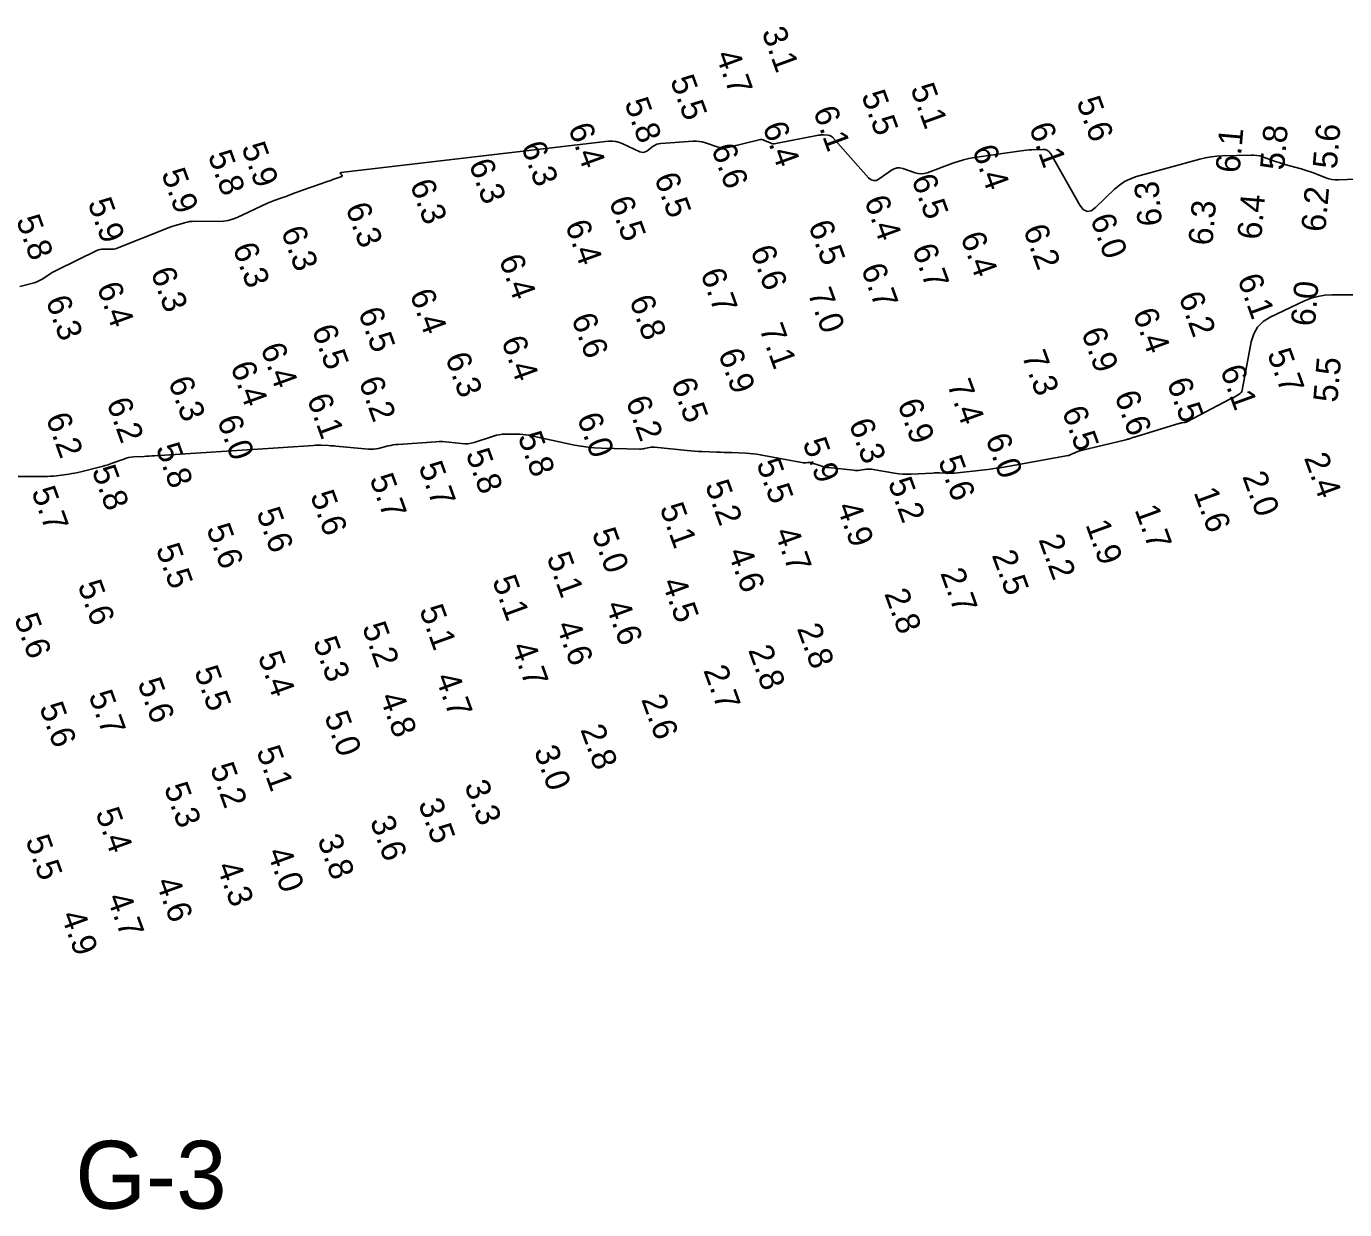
# Model space of a CAD drawing. Extents: x 988130 to 1132882, y 654656 to 841453.
# Drawn here: x 1025760 to 1026032, y 824945.9 to 825190 of the extents above; entities that cross this region are included whole.
import ezdxf

# ---------------------------------------------------------------- set-up
doc = ezdxf.new("R2010")
doc.units = 0
for name, color, linetype in [('V-CHAN-NAID', 7, 'Continuous'), ('V-TOPO-MAJR', 7, 'Continuous'), ('V-TOPO-SOUN', 7, 'Continuous')]:
    doc.layers.add(name, color=color, linetype=linetype)

msp = doc.modelspace()

# ---------------------------------------------------------------- linework, layer by layer
at = {"layer": 'V-TOPO-MAJR'}
for points in [[(1025758.67, 825136.28), (1025761.62, 825137.09), (1025762.06, 825137.23), (1025762.49, 825137.41), (1025762.9, 825137.61), (1025763.3, 825137.85), (1025764.85, 825138.86), (1025765.25, 825139.11), (1025765.65, 825139.35), (1025766.05, 825139.57), (1025766.47, 825139.78), (1025774.58, 825143.73), (1025774.91, 825143.87), (1025775.25, 825143.96), (1025775.59, 825144.01), (1025775.95, 825144.02), (1025777.38, 825143.98), (1025777.74, 825143.98), (1025778.08, 825144.03), (1025778.43, 825144.1), (1025778.76, 825144.22), (1025788.47, 825148.1), (1025788.98, 825148.3), (1025789.5, 825148.49), (1025790.02, 825148.66), (1025790.55, 825148.83), (1025792.66, 825149.46), (1025793.19, 825149.59), (1025793.73, 825149.69), (1025794.27, 825149.74), (1025794.82, 825149.76), (1025799.7, 825149.72), (1025800.69, 825149.76), (1025801.65, 825149.91), (1025802.58, 825150.18), (1025803.5, 825150.55), (1025809.78, 825153.5), (1025810.11, 825153.65), (1025810.45, 825153.79), (1025810.8, 825153.93), (1025811.15, 825154.05), (1025812.55, 825154.53), (1025812.89, 825154.65), (1025813.24, 825154.77), (1025813.59, 825154.9), (1025813.94, 825155.03), (1025815.51, 825155.6), (1025815.89, 825155.74), (1025816.27, 825155.88), (1025816.64, 825156.02), (1025817.02, 825156.16), (1025818.83, 825156.81), (1025819.21, 825156.95), (1025819.59, 825157.08), (1025819.97, 825157.22), (1025820.35, 825157.35), (1025821.96, 825157.9), (1025822.29, 825158.02), (1025822.63, 825158.14), (1025822.96, 825158.25), (1025823.3, 825158.36), (1025825.09, 825158.97), (1025825.18, 825159.01), (1025825.22, 825159.07), (1025825.22, 825159.14), (1025825.16, 825159.23), (1025824.83, 825159.6), (1025824.78, 825159.69), (1025824.77, 825159.75), (1025824.82, 825159.79), (1025824.91, 825159.82), (1025880.17, 825166.26), (1025880.94, 825166.29), (1025881.68, 825166.22), (1025882.41, 825166.05), (1025883.13, 825165.77), (1025886.58, 825164.12), (1025886.96, 825163.99), (1025887.33, 825163.97), (1025887.68, 825164.06), (1025888.03, 825164.26), (1025889.39, 825165.27), (1025889.75, 825165.49), (1025890.12, 825165.66), (1025890.51, 825165.77), (1025890.92, 825165.83), (1025897.6, 825166.28), (1025898.24, 825166.29), (1025898.88, 825166.24), (1025899.5, 825166.13), (1025900.12, 825165.96), (1025902.58, 825165.15), (1025903.19, 825164.99), (1025903.81, 825164.92), (1025904.43, 825164.94), (1025905.06, 825165.05), (1025911.2, 825166.57), (1025911.5, 825166.62), (1025911.79, 825166.62), (1025912.07, 825166.56), (1025912.36, 825166.46), (1025913.47, 825165.94), (1025913.76, 825165.83), (1025914.04, 825165.77), (1025914.34, 825165.76), (1025914.64, 825165.8), (1025923.45, 825167.51), (1025923.71, 825167.55), (1025923.96, 825167.57), (1025924.21, 825167.58), (1025924.47, 825167.58), (1025925.49, 825167.53), (1025925.74, 825167.49), (1025925.96, 825167.41), (1025926.16, 825167.29), (1025926.34, 825167.12), (1025933.81, 825158.76), (1025934.32, 825158.33), (1025934.85, 825158.15), (1025935.42, 825158.21), (1025936.01, 825158.51), (1025938.54, 825160.3), (1025939.1, 825160.61), (1025939.67, 825160.77), (1025940.27, 825160.78), (1025940.89, 825160.63), (1025943.4, 825159.76), (1025944.02, 825159.59), (1025944.65, 825159.54), (1025945.27, 825159.61), (1025945.9, 825159.78), (1025951.18, 825161.74), (1025952.27, 825162.11), (1025953.38, 825162.43), (1025954.51, 825162.69), (1025955.65, 825162.89), (1025965.29, 825164.33), (1025965.84, 825164.4), (1025966.4, 825164.46), (1025966.95, 825164.5), (1025967.51, 825164.52), (1025969.73, 825164.58), (1025970.26, 825164.54), (1025970.71, 825164.36), (1025971.09, 825164.07), (1025971.4, 825163.65), (1025977.38, 825153.09), (1025978.09, 825152.18), (1025978.87, 825151.8), (1025979.72, 825151.95), (1025980.65, 825152.62), (1025984.53, 825156.38), (1025985.54, 825157.25), (1025986.63, 825157.97), (1025987.81, 825158.54), (1025989.07, 825158.97), (1026002.16, 825162.56), (1026003.31, 825162.83), (1026004.47, 825163.04), (1026005.64, 825163.18), (1026006.82, 825163.25), (1026012.7, 825163.43), (1026013.3, 825163.42), (1026013.9, 825163.36), (1026014.49, 825163.24), (1026015.06, 825163.06), (1026017.36, 825162.24), (1026017.93, 825162.04), (1026018.51, 825161.86), (1026019.09, 825161.68), (1026019.68, 825161.51), (1026023.02, 825160.6), (1026023.67, 825160.41), (1026024.31, 825160.2), (1026024.95, 825159.98), (1026025.59, 825159.74), (1026028.11, 825158.74), (1026028.75, 825158.53), (1026029.39, 825158.38), (1026030.05, 825158.31), (1026030.73, 825158.3), (1026036.04, 825158.51)], [(1026035.76, 825134.57), (1026029.41, 825134.59), (1026027.95, 825134.52), (1026026.52, 825134.28), (1026025.13, 825133.89), (1026023.77, 825133.34), (1026016.66, 825129.97), (1026015.2, 825129.08), (1026014.06, 825127.95), (1026013.25, 825126.56), (1026012.75, 825124.92), (1026010.87, 825114.94), (1026010.79, 825114.67), (1026010.66, 825114.43), (1026010.48, 825114.23), (1026010.26, 825114.07), (1026008.83, 825113.22), (1026008.79, 825113.2), (1026008.75, 825113.18), (1026008.71, 825113.17), (1026008.66, 825113.16), (1026008.49, 825113.14), (1026008.44, 825113.13), (1026008.4, 825113.12), (1026008.36, 825113.1), (1026008.32, 825113.08), (1025999.49, 825108.41), (1025999.36, 825108.35), (1025999.22, 825108.3), (1025999.08, 825108.26), (1025998.94, 825108.24), (1025998.35, 825108.16), (1025998.21, 825108.14), (1025998.06, 825108.12), (1025997.92, 825108.08), (1025997.78, 825108.04), (1025989.06, 825105.37), (1025988.87, 825105.31), (1025988.69, 825105.25), (1025988.51, 825105.2), (1025988.33, 825105.14), (1025987.6, 825104.9), (1025987.42, 825104.84), (1025987.23, 825104.79), (1025987.05, 825104.74), (1025986.86, 825104.69), (1025977.68, 825102.51), (1025977.55, 825102.48), (1025977.42, 825102.44), (1025977.28, 825102.39), (1025977.15, 825102.34), (1025976.64, 825102.13), (1025976.51, 825102.08), (1025976.38, 825102.02), (1025976.25, 825101.96), (1025976.13, 825101.9), (1025975.56, 825101.62), (1025975.42, 825101.56), (1025975.28, 825101.51), (1025975.14, 825101.47), (1025974.99, 825101.43), (1025962.47, 825099.18), (1025961.31, 825098.98), (1025960.14, 825098.8), (1025958.97, 825098.64), (1025957.8, 825098.51), (1025951.51, 825097.82), (1025951.13, 825097.79), (1025950.76, 825097.77), (1025950.38, 825097.77), (1025950.01, 825097.77), (1025948.51, 825097.84), (1025948.14, 825097.85), (1025947.76, 825097.85), (1025947.39, 825097.84), (1025947.01, 825097.83), (1025942.59, 825097.58), (1025941.73, 825097.56), (1025940.88, 825097.58), (1025940.02, 825097.66), (1025939.17, 825097.78), (1025934.76, 825098.57), (1025934.42, 825098.62), (1025934.08, 825098.64), (1025933.74, 825098.63), (1025933.4, 825098.6), (1025932.03, 825098.42), (1025931.69, 825098.38), (1025931.34, 825098.37), (1025931, 825098.37), (1025930.66, 825098.4), (1025925.55, 825098.94), (1025925.14, 825099), (1025924.73, 825099.07), (1025924.33, 825099.17), (1025923.94, 825099.29), (1025921.82, 825099.97), (1025921.7, 825100.01), (1025921.58, 825100.02), (1025921.46, 825100.02), (1025921.33, 825100.01), (1025920.84, 825099.92), (1025920.72, 825099.91), (1025920.6, 825099.9), (1025920.48, 825099.91), (1025920.35, 825099.93), (1025911.46, 825101.59), (1025910.73, 825101.72), (1025909.99, 825101.81), (1025909.24, 825101.88), (1025908.5, 825101.92), (1025905.51, 825102.04), (1025904.76, 825102.07), (1025904.01, 825102.09), (1025903.27, 825102.12), (1025902.52, 825102.14), (1025899.44, 825102.25), (1025898.68, 825102.28), (1025897.92, 825102.32), (1025897.16, 825102.38), (1025896.4, 825102.45), (1025889.65, 825103.15), (1025889.39, 825103.16), (1025889.14, 825103.16), (1025888.88, 825103.14), (1025888.62, 825103.09), (1025887.6, 825102.88), (1025887.35, 825102.83), (1025887.09, 825102.8), (1025886.83, 825102.78), (1025886.57, 825102.78), (1025878.67, 825102.96), (1025877.27, 825103.02), (1025875.88, 825103.15), (1025874.49, 825103.35), (1025873.11, 825103.61), (1025863.63, 825105.62), (1025863.04, 825105.73), (1025862.44, 825105.81), (1025861.84, 825105.85), (1025861.23, 825105.87), (1025858.81, 825105.84), (1025858.21, 825105.82), (1025857.61, 825105.74), (1025857.02, 825105.62), (1025856.44, 825105.46), (1025852.42, 825104.14), (1025851.78, 825103.97), (1025851.14, 825103.87), (1025850.49, 825103.85), (1025849.83, 825103.89), (1025847.19, 825104.22), (1025846.53, 825104.29), (1025845.86, 825104.32), (1025845.2, 825104.33), (1025844.54, 825104.29), (1025836.75, 825103.73), (1025836.23, 825103.69), (1025835.71, 825103.62), (1025835.2, 825103.52), (1025834.7, 825103.41), (1025832.67, 825102.91), (1025832.17, 825102.8), (1025831.66, 825102.74), (1025831.14, 825102.73), (1025830.62, 825102.75), (1025823.92, 825103.38), (1025823.54, 825103.41), (1025823.15, 825103.44), (1025822.77, 825103.47), (1025822.38, 825103.49), (1025820.83, 825103.56), (1025820.44, 825103.57), (1025820.06, 825103.57), (1025819.67, 825103.56), (1025819.28, 825103.54), (1025806.73, 825102.67), (1025804.59, 825102.52), (1025802.46, 825102.38), (1025800.33, 825102.24), (1025798.19, 825102.11), (1025786.45, 825101.39), (1025785.92, 825101.36), (1025785.39, 825101.33), (1025784.85, 825101.3), (1025784.32, 825101.27), (1025782.19, 825101.14), (1025781.66, 825101.09), (1025781.14, 825101), (1025780.62, 825100.88), (1025780.12, 825100.71), (1025777.52, 825099.76), (1025776.91, 825099.55), (1025776.31, 825099.36), (1025775.69, 825099.18), (1025775.07, 825099.02), (1025771.28, 825098.08), (1025770.66, 825097.93), (1025770.04, 825097.81), (1025769.42, 825097.7), (1025768.79, 825097.61), (1025766.28, 825097.28), (1025765.65, 825097.2), (1025765.02, 825097.15), (1025764.39, 825097.12), (1025763.75, 825097.11), (1025757.53, 825097.09)]]:
    msp.add_lwpolyline(points, dxfattribs=at)

# ---------------------------------------------------------------- texts
at = {"layer": 'V-CHAN-NAID'}
msp.add_text('G-3', height=14, dxfattribs=at).set_placement((1025770.15, 824946.06))
at = {"layer": 'V-TOPO-SOUN'}
for s, rotation, p in [('3.1', 290, (1025911.69, 825188.85)), ('4.7', 290, (1025902.17, 825184.1)), ('5.5', 290, (1025892.81, 825178.9)), ('5.5', 290, (1025932.25, 825175.78)), ('5.1', 290, (1025942.38, 825177.2)), ('5.8', 290, (1025883.38, 825174.23)), ('5.6', 290, (1025976.63, 825174.49)), ('6.1', 290, (1025922.31, 825172.54)), ('6.4', 290, (1025871.77, 825169.06)), ('6.4', 290, (1025911.87, 825169.31)), ('6.1', 290, (1025966.84, 825169.17)), ('5.8', 85, (1026019.51, 825160.18)), ('5.6', 85, (1026030.38, 825160.44)), ('5.9', 290, (1025804.35, 825165.06)), ('6.3', 290, (1025862.06, 825165.28)), ('6.1', 85, (1026010.33, 825159.6)), ('5.8', 290, (1025797.44, 825163.38)), ('6.6', 290, (1025901.29, 825164.79)), ('6.4', 290, (1025955.13, 825164.54)), ('5.9', 290, (1025787.83, 825159.67)), ('6.3', 290, (1025851.28, 825161.65)), ('6.3', 290, (1025839.12, 825157.44)), ('6.5', 290, (1025889.53, 825158.8)), ('6.5', 290, (1025942.59, 825158.5)), ('6.3', 95, (1025994.36, 825148.97)), ('6.4', 290, (1025932.86, 825154.09)), ('6.4', 85, (1026014.81, 825145.85)), ('6.2', 85, (1026028.02, 825147.44)), ('5.9', 290, (1025772.64, 825153.59)), ('6.3', 290, (1025825.83, 825152.63)), ('6.5', 290, (1025880.17, 825153.94)), ('6.3', 85, (1026004.72, 825144.64)), ('5.8', 290, (1025757.87, 825150.05)), ('6.4', 290, (1025871.14, 825149.05)), ('6.5', 290, (1025921.3, 825148.98)), ('6.0', 290, (1025979.48, 825150.33)), ('6.3', 290, (1025812.53, 825147.78)), ('6.4', 290, (1025952.7, 825146.6)), ('6.2', 290, (1025965.65, 825148.12)), ('6.3', 290, (1025802.55, 825144.35)), ('6.6', 290, (1025909.35, 825143.83)), ('6.7', 290, (1025942.71, 825144.12)), ('6.4', 290, (1025857.47, 825141.95)), ('6.3', 290, (1025785.63, 825139.32)), ('6.7', 290, (1025899.05, 825139.08)), ('6.7', 290, (1025932.19, 825140.07)), ('6.1', 290, (1026009.83, 825137.93)), ('6.4', 290, (1025774.53, 825136.23)), ('7.0', 290, (1025921.2, 825134.98)), ('6.0', 85, (1026025.87, 825127.97)), ('6.3', 290, (1025763.97, 825133.45)), ('6.4', 290, (1025839.08, 825134.8)), ('6.8', 290, (1025884.38, 825133.56)), ('6.2', 290, (1025997.71, 825134.25)), ('6.5', 290, (1025828.45, 825131.03)), ('6.6', 290, (1025872.43, 825129.81)), ('6.4', 290, (1025988.27, 825130.84)), ('6.5', 290, (1025818.88, 825127.46)), ('7.1', 290, (1025911.21, 825127.65)), ('6.9', 290, (1025977.63, 825126.88)), ('6.4', 290, (1025857.97, 825125.12)), ('6.4', 290, (1025808.29, 825123.68)), ('6.3', 290, (1025846.41, 825121.72)), ('6.9', 290, (1025902.71, 825122.53)), ('7.3', 290, (1025965.37, 825122.09)), ('5.7', 290, (1026015.98, 825122.49)), ('6.4', 290, (1025802.1, 825119.88)), ('6.1', 290, (1026006.28, 825119.16)), ('5.5', 85, (1026030.49, 825112.27)), ('6.3', 290, (1025789.26, 825116.76)), ('6.2', 290, (1025828.56, 825116.75)), ('6.5', 290, (1025893.01, 825116.5)), ('7.4', 290, (1025949.95, 825116.14)), ('6.5', 290, (1025995.28, 825116.52)), ('6.6', 290, (1025984.48, 825113.83)), ('6.2', 290, (1025776.53, 825112.38)), ('6.1', 290, (1025817.87, 825113.21)), ('6.2', 290, (1025883.65, 825112.75)), ('6.9', 290, (1025939.7, 825112.15)), ('6.5', 290, (1025973.64, 825110.64)), ('6.2', 290, (1025764, 825109.27)), ('6.0', 290, (1025799.33, 825108.78)), ('6.0', 290, (1025873.58, 825109.28)), ('6.3', 290, (1025929.67, 825108.08)), ('5.8', 290, (1025861.37, 825105.36)), ('5.8', 290, (1025786.68, 825103.02)), ('5.9', 290, (1025920.13, 825104.11)), ('6.0', 290, (1025957.87, 825105.02)), ('5.8', 290, (1025850.63, 825101.85)), ('5.5', 290, (1025910.6, 825099.83)), ('5.6', 290, (1025948.11, 825100.4)), ('2.4', 290, (1026023.59, 825100.98)), ('5.8', 290, (1025773.49, 825098.41)), ('5.7', 290, (1025840.9, 825099.2)), ('2.0', 290, (1026010.85, 825097.15)), ('5.7', 290, (1025761.03, 825094.05)), ('5.7', 290, (1025830.79, 825096.69)), ('5.2', 290, (1025900.02, 825095.35)), ('5.2', 290, (1025937.74, 825095.91)), ('5.6', 290, (1025818.55, 825093.23)), ('1.6', 290, (1026000.82, 825093.87)), ('5.6', 290, (1025807.44, 825089.71)), ('5.1', 290, (1025890.65, 825090.66)), ('4.9', 290, (1025927.17, 825090.89)), ('1.7', 290, (1025988.64, 825090.28)), ('5.6', 290, (1025797.12, 825086.38)), ('1.9', 290, (1025978.5, 825087.21)), ('5.0', 290, (1025876.65, 825085.48)), ('4.7', 290, (1025914.33, 825085.64)), ('2.2', 290, (1025968.81, 825084.14)), ('5.5', 290, (1025786.71, 825082.27)), ('5.1', 290, (1025867.32, 825080.48)), ('4.6', 290, (1025904.7, 825081.49)), ('2.5', 290, (1025959.18, 825080.91)), ('5.1', 290, (1025856.1, 825075.69)), ('2.7', 290, (1025948.55, 825077.2)), ('5.6', 290, (1025770.57, 825074.7)), ('4.5', 290, (1025891.09, 825075.27)), ('2.8', 290, (1025937, 825072.96)), ('5.1', 290, (1025841.05, 825069.64)), ('4.6', 290, (1025879.48, 825070.57)), ('5.6', 290, (1025757.48, 825067.86)), ('5.2', 290, (1025829.24, 825066.07)), ('4.6', 290, (1025869.27, 825066.4)), ('2.8', 290, (1025918.97, 825065.78)), ('5.3', 290, (1025819.13, 825063.05)), ('5.4', 290, (1025807.75, 825060.01)), ('4.7', 290, (1025860.03, 825062)), ('2.8', 290, (1025908.91, 825061.32)), ('5.5', 290, (1025794.62, 825057.02)), ('2.7', 290, (1025899.67, 825057.15)), ('5.6', 290, (1025782.92, 825054.55)), ('4.7', 290, (1025844.37, 825055.66)), ('5.7', 290, (1025772.82, 825051.99)), ('4.8', 290, (1025832.88, 825051.61)), ('2.6', 290, (1025886.85, 825051.14)), ('5.6', 290, (1025762.66, 825049.53)), ('5.0', 290, (1025821.46, 825047.68)), ('2.8', 290, (1025874.3, 825044.93)), ('5.1', 290, (1025807.43, 825040.53)), ('3.0', 290, (1025864.71, 825040.61)), ('5.2', 290, (1025797.88, 825037.06)), ('5.3', 290, (1025788.38, 825032.97)), ('3.3', 290, (1025850.35, 825033.46)), ('3.5', 290, (1025840.83, 825029.69)), ('5.4', 290, (1025774.24, 825027.78)), ('3.6', 290, (1025830.87, 825026.09)), ('5.5', 290, (1025759.8, 825022.13)), ('3.8', 290, (1025820.02, 825022.27)), ('4.0', 290, (1025809.65, 825019.61)), ('4.3', 290, (1025799.24, 825016.69)), ('4.6', 290, (1025786.68, 825013.47)), ('4.7', 290, (1025776.61, 825010.23)), ('4.9', 290, (1025767.1, 825006.6))]:
    msp.add_text(s, height=5, rotation=rotation, dxfattribs=at).set_placement(p)

doc.saveas('drawing.dxf')
